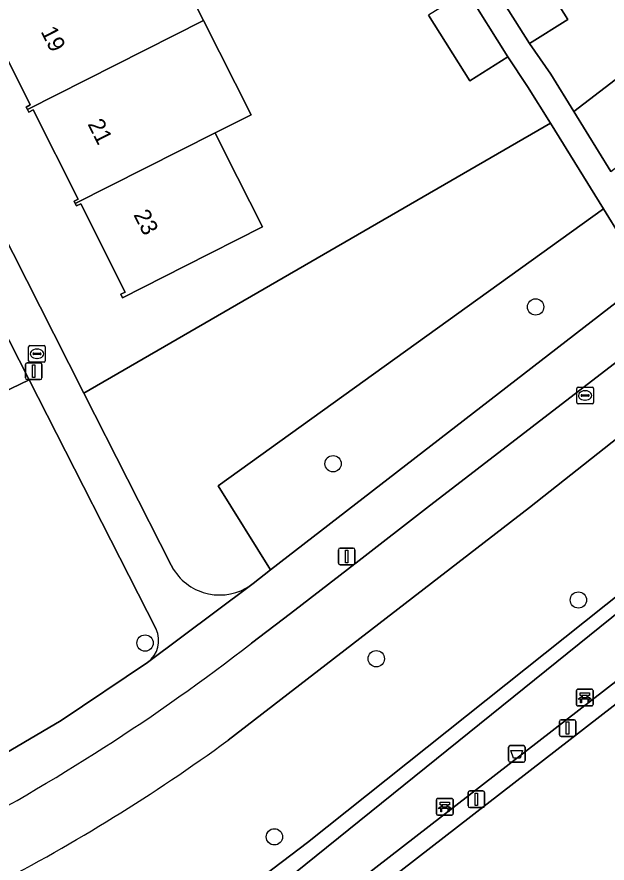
# Model space of a CAD drawing. Extents: x 159352 to 160617, y 385888 to 387323.
# Drawn here: x 159852.7 to 159888.1, y 386579.2 to 386630 of the extents above; entities that cross this region are included whole.
import ezdxf

# ---------------------------------------------------------------- set-up
doc = ezdxf.new("R2010")
doc.units = 0
for name, color, linetype in [('IMGEO_Afvalbak', 7, 'Continuous'), ('IMGEO_Bank', 7, 'Continuous'), ('IMGEO_Boom', 7, 'Continuous'), ('IMGEO_Brandkraan', 7, 'Continuous'), ('IMGEO_Erf', 7, 'Continuous'), ('IMGEO_Groenvoorziening', 7, 'Continuous'), ('IMGEO_Haag', 7, 'Continuous'), ('IMGEO_Lichtmast', 7, 'Continuous'), ('IMGEO_Pand', 7, 'Continuous'), ('IMGEO_Pand_nummerreeks', 7, 'Continuous'), ('IMGEO_Rioolput', 7, 'Continuous'), ('IMGEO_Voetpad_halfverhard', 7, 'Continuous'), ('IMGEO_Voetpad_open', 7, 'Continuous')]:
    doc.layers.add(name, color=color, linetype=linetype)

msp = doc.modelspace()

# ---------------------------------------------------------------- linework, layer by layer
at = {"layer": 'IMGEO_Afvalbak'}
for p, q in [((159882.301, 386586.259), (159883.091, 386586.259)), ((159883.091, 386586.259), (159882.301, 386586.259)), ((159882.201, 386585.359), (159882.201, 386586.159)), ((159882.201, 386586.159), (159882.201, 386585.359)), ((159883.191, 386586.159), (159883.191, 386585.359)), ((159883.191, 386585.359), (159883.191, 386586.159)), ((159883.091, 386585.259), (159882.301, 386585.259)), ((159882.301, 386585.259), (159883.091, 386585.259))]:
    msp.add_line(p, q, dxfattribs=at)
msp.add_lwpolyline([(159882.344, 386585.973), (159883.048, 386585.973), (159882.899, 386585.503), (159882.493, 386585.503), (159882.344, 386585.973)], dxfattribs=at)
for centre, start, end in [((159882.301, 386586.159), 90, 180), ((159882.301, 386586.159), 90, 180), ((159883.091, 386586.159), 0, 90), ((159883.091, 386586.159), 360, 90), ((159882.301, 386585.359), 180, 270), ((159882.301, 386585.359), 180, 270), ((159883.091, 386585.359), 270, 0), ((159883.091, 386585.359), 270, 0)]:
    msp.add_arc(centre, 0.1, start, end, dxfattribs=at)
at = {"layer": 'IMGEO_Bank'}
for p, q in [((159886.276, 386588.719), (159886.276, 386589.56)), ((159886.276, 386589.56), (159886.276, 386588.719)), ((159886.351, 386589.644), (159887.192, 386589.644)), ((159887.192, 386589.644), (159886.351, 386589.644)), ((159886.585, 386589.15), (159886.585, 386589.256)), ((159886.629, 386589.256), (159886.629, 386589.15)), ((159886.917, 386589.262), (159886.635, 386589.262)), ((159886.923, 386589.15), (159886.923, 386589.256)), ((159886.967, 386589.256), (159886.967, 386589.15)), ((159887.276, 386589.569), (159887.276, 386588.728)), ((159887.276, 386588.728), (159887.276, 386589.569)), ((159886.973, 386589.042), (159886.58, 386589.042)), ((159886.635, 386589.144), (159886.917, 386589.144)), ((159887.201, 386588.644), (159886.36, 386588.644)), ((159886.36, 386588.644), (159887.201, 386588.644)), ((159877.87, 386582.172), (159877.87, 386583.013)), ((159877.87, 386583.013), (159877.87, 386582.172)), ((159877.945, 386583.097), (159878.786, 386583.097)), ((159878.786, 386583.097), (159877.945, 386583.097)), ((159878.179, 386582.603), (159878.179, 386582.709)), ((159878.223, 386582.709), (159878.223, 386582.603)), ((159878.511, 386582.715), (159878.229, 386582.715)), ((159878.517, 386582.603), (159878.517, 386582.709)), ((159878.561, 386582.709), (159878.561, 386582.603)), ((159878.87, 386583.022), (159878.87, 386582.181)), ((159878.87, 386582.181), (159878.87, 386583.022)), ((159878.567, 386582.495), (159878.174, 386582.495)), ((159878.229, 386582.597), (159878.511, 386582.597)), ((159878.795, 386582.097), (159877.954, 386582.097)), ((159877.954, 386582.097), (159878.795, 386582.097))]:
    msp.add_line(p, q, dxfattribs=at)
for points in [[(159886.579, 386589.262), (159886.493, 386589.262), (159886.493, 386589.423), (159887.056, 386589.423), (159887.056, 386589.262), (159886.973, 386589.262)], [(159886.523, 386589.042), (159886.381, 386589.042), (159886.493, 386589.144), (159886.579, 386589.144)], [(159886.573, 386589.035), (159886.573, 386588.828), (159886.53, 386588.828), (159886.53, 386589.035)], [(159886.973, 386589.144), (159887.056, 386589.144), (159887.168, 386589.042), (159887.029, 386589.042)], [(159887.023, 386589.035), (159887.023, 386588.828), (159886.979, 386588.828), (159886.979, 386589.035)], [(159878.173, 386582.715), (159878.087, 386582.715), (159878.087, 386582.876), (159878.65, 386582.876), (159878.65, 386582.715), (159878.567, 386582.715)], [(159878.117, 386582.495), (159877.975, 386582.495), (159878.087, 386582.597), (159878.173, 386582.597)], [(159878.167, 386582.488), (159878.167, 386582.281), (159878.124, 386582.281), (159878.124, 386582.488)], [(159878.567, 386582.597), (159878.65, 386582.597), (159878.762, 386582.495), (159878.623, 386582.495)], [(159878.617, 386582.488), (159878.617, 386582.281), (159878.573, 386582.281), (159878.573, 386582.488)]]:
    msp.add_lwpolyline(points, dxfattribs=at)
for centre, radius, start, end in [((159886.354, 386589.566), 0.0779, 92.4484, 184.2845), ((159886.354, 386589.566), 0.0779, 92.4484, 184.2845), ((159886.578, 386589.255), 0.00671, 2.8957, 87.1043), ((159886.635, 386589.255), 0.00671, 92.8957, 177.1043), ((159886.917, 386589.255), 0.00671, 2.8957, 87.1043), ((159886.974, 386589.255), 0.00671, 92.8957, 177.1043), ((159887.198, 386589.566), 0.0779, 2.4484, 94.2845), ((159887.198, 386589.566), 0.0779, 2.4484, 94.2845), ((159886.354, 386588.722), 0.0779, 182.4484, 274.2845), ((159886.354, 386588.722), 0.0779, 182.4484, 274.2845), ((159886.523, 386589.035), 0.00671, 2.8957, 87.1043), ((159886.58, 386589.035), 0.00671, 92.8957, 177.1043), ((159886.578, 386589.151), 0.00671, 272.8957, 357.1043), ((159886.635, 386589.151), 0.00671, 182.8957, 267.1043), ((159886.917, 386589.151), 0.00671, 272.8957, 357.1043), ((159886.974, 386589.151), 0.00671, 182.8957, 267.1043), ((159886.972, 386589.035), 0.00671, 2.8957, 87.1043), ((159887.029, 386589.035), 0.00671, 92.8957, 177.1043), ((159887.198, 386588.722), 0.0779, 272.4484, 4.2845), ((159887.198, 386588.722), 0.0779, 272.4484, 4.2845), ((159877.948, 386583.019), 0.0779, 92.4484, 184.2845), ((159877.948, 386583.019), 0.0779, 92.4484, 184.2845), ((159878.172, 386582.708), 0.00671, 2.8957, 87.1043), ((159878.229, 386582.708), 0.00671, 92.8957, 177.1043), ((159878.511, 386582.708), 0.00671, 2.8957, 87.1043), ((159878.568, 386582.708), 0.00671, 92.8957, 177.1043), ((159878.792, 386583.019), 0.0779, 2.4484, 94.2845), ((159878.792, 386583.019), 0.0779, 2.4484, 94.2845), ((159877.948, 386582.175), 0.0779, 182.4484, 274.2845), ((159877.948, 386582.175), 0.0779, 182.4484, 274.2845), ((159878.117, 386582.488), 0.00671, 2.8957, 87.1043), ((159878.174, 386582.488), 0.00671, 92.8957, 177.1043), ((159878.172, 386582.604), 0.00671, 272.8957, 357.1043), ((159878.229, 386582.604), 0.00671, 182.8957, 267.1043), ((159878.511, 386582.604), 0.00671, 272.8957, 357.1043), ((159878.568, 386582.604), 0.00671, 182.8957, 267.1043), ((159878.566, 386582.488), 0.00671, 2.8957, 87.1043), ((159878.623, 386582.488), 0.00671, 92.8957, 177.1043), ((159878.792, 386582.175), 0.0779, 272.4484, 4.2845), ((159878.792, 386582.175), 0.0779, 272.4484, 4.2845)]:
    msp.add_arc(centre, radius, start, end, dxfattribs=at)
at = {"layer": 'IMGEO_Boom'}
for centre in [(159883.827, 386612.588), (159871.661, 386603.18), (159886.395, 386595.001), (159860.365, 386592.419), (159874.257, 386591.478), (159868.137, 386580.787)]:
    msp.add_circle(centre, 0.489, dxfattribs=at)
at = {"layer": 'IMGEO_Brandkraan'}
for p, q in [((159853.375, 386609.35), (159853.375, 386610.202)), ((159853.45, 386610.276), (159854.302, 386610.276)), ((159853.863, 386610.056), (159853.888, 386610.056)), ((159854.376, 386610.202), (159854.376, 386609.35)), ((159853.634, 386609.77), (159853.634, 386609.782)), ((159854.072, 386609.733), (159853.674, 386609.733)), ((159853.677, 386609.819), (159854.075, 386609.819)), ((159854.118, 386609.782), (159854.118, 386609.77)), ((159854.302, 386609.276), (159853.45, 386609.276)), ((159853.886, 386609.496), (159853.861, 386609.496))]:
    msp.add_line(p, q, dxfattribs=at)
for points in [[(159853.375, 386609.35), (159853.375, 386610.202)], [(159853.45, 386610.276), (159854.302, 386610.276)], [(159854.376, 386610.202), (159854.376, 386609.35)], [(159854.302, 386609.276), (159853.45, 386609.276)]]:
    msp.add_lwpolyline(points, dxfattribs=at)
for centre, radius, start, end in [((159853.452, 386610.2), 0.0765, 91.552, 178.448), ((159853.452, 386610.2), 0.0765, 91.552, 178.448), ((159854.3, 386610.2), 0.0765, 1.552, 88.448), ((159854.3, 386610.2), 0.0765, 1.552, 88.448), ((159853.674, 386609.779), 0.0403, 85.8775, 175.7526), ((159853.671, 386609.769), 0.0366, 178.938, 274.7102), ((159854.075, 386609.776), 0.043, 264.8664, 352.4533), ((159854.079, 386609.781), 0.0386, 1.7309, 96.639), ((159853.452, 386609.352), 0.0765, 181.552, 268.448), ((159853.452, 386609.352), 0.0765, 181.552, 268.448), ((159854.3, 386609.352), 0.0765, 271.552, 358.448), ((159854.3, 386609.352), 0.0765, 271.552, 358.448)]:
    msp.add_arc(centre, radius, start, end, dxfattribs=at)
for centre, major_axis, ratio, start_param, end_param in [((159853.862, 386609.776), (-0.387, 0.002), 0.722429, 4.712389, 7.853982), ((159853.887, 386609.776), (-0.39, 0.002), 0.717154, 1.570796, 4.712389)]:
    msp.add_ellipse(centre, major_axis=major_axis, ratio=ratio, start_param=start_param, end_param=end_param, dxfattribs=at)
at = {"layer": 'IMGEO_Erf'}
for points in [[(159837.761, 386644.75), (159854.891, 386610.971), (159856.698, 386607.408), (159884.716, 386623.61), (159883.338, 386625.815), (159882.164, 386627.593), (159879.868, 386626.152), (159877.39, 386630.102)], [(159883.277, 386633.788), (159885.754, 386629.839), (159883.459, 386628.399), (159884.746, 386626.56), (159886.127, 386624.321), (159912.319, 386644.386)], [(159861.069, 386635.334), (159863.876, 386629.779), (159866.732, 386624.127), (159864.569, 386623.034), (159865.165, 386621.853), (159867.419, 386617.389), (159862.76, 386615.036), (159859.019, 386613.146), (159858.916, 386613.35), (159859.181, 386613.484), (159856.506, 386618.778), (159856.25, 386618.649), (159856.176, 386618.795), (159856.101, 386618.942), (159856.346, 386619.066), (159853.642, 386624.419), (159853.38, 386624.287), (159853.303, 386624.438), (159853.227, 386624.588), (159853.473, 386624.713), (159850.813, 386629.98), (159850.588, 386629.867), (159850.519, 386630.004)], [(159887.525, 386548.869), (159885.213, 386553.204), (159883.085, 386565.997), (159873.436, 386578.327), (159892.035, 386592.722), (159901.662, 386580.391), (159884.455, 386567.051), (159886.557, 386554.32), (159900.837, 386565.265), (159903.749, 386561.385), (159912.832, 386568.343), (159908.045, 386576.538), (159892.32, 386597.107), (159870.65, 386579.64), (159860.843, 386571.736), (159835.685, 386551.458)]]:
    msp.add_lwpolyline(points, dxfattribs=at)
at = {"layer": 'IMGEO_Groenvoorziening'}
for points in [[(159907.285, 386635.368), (159914.84, 386641.104), (159912.319, 386644.386), (159886.127, 386624.321), (159888.339, 386620.715)], [(159853.413, 386608.215), (159840.779, 386633.027), (159834.511, 386629.724), (159846.819, 386605.055)], [(159906.593, 386580.097), (159892.764, 386598.468), (159870.125, 386580.456), (159848.013, 386563.682), (159832.901, 386551.867), (159853.08, 386512.967), (159868.235, 386520.386), (159868.151, 386520.851), (159867.933, 386521.114), (159853.233, 386513.876), (159849.751, 386521.402), (159848.127, 386524.605), (159846.503, 386527.808), (159846.696, 386527.931), (159835.685, 386551.458), (159860.843, 386571.736), (159870.65, 386579.64), (159892.32, 386597.107), (159908.045, 386576.538), (159912.832, 386568.343), (159913.328, 386568.723), (159911.532, 386572.899)]]:
    msp.add_lwpolyline(points, close=True, dxfattribs=at)
for points in [[(159887.9, 386618.48), (159884.716, 386623.61), (159856.698, 386607.408), (159861.931, 386597.089), (159862.076, 386596.834)], [(159890.032, 386615.044), (159887.9, 386618.48), (159864.765, 386601.856), (159867.91, 386596.802), (159889.72, 386613.668)], [(159866.704, 386595.876), (159866.854, 386595.985), (159867.91, 386596.802), (159864.765, 386601.856), (159887.9, 386618.48)], [(159951.895, 386536.745), (159940.008, 386552.331), (159922.277, 386575.578), (159898.089, 386607.292), (159897.345, 386607.476), (159895.505, 386609.853), (159895.402, 386609.984), (159883.468, 386600.561), (159865.36, 386586.583)], [(159853.413, 386608.215), (159846.819, 386605.055), (159851.114, 386596.446), (159842.8, 386591.991), (159847.115, 386582.957), (159855.337, 386587.769), (159860.514, 386591.259)], [(159861.029, 386593.259), (159853.413, 386608.215)], [(159848.013, 386563.682), (159870.125, 386580.456), (159892.764, 386598.468), (159906.593, 386580.097), (159911.532, 386572.899), (159913.328, 386568.723), (159917.807, 386562.877), (159918.33, 386563.284), (159920.36, 386564.743), (159933.568, 386547.368)]]:
    msp.add_lwpolyline(points, dxfattribs=at)
for centre, radius, start, end in [((159864.85, 386598.579), 3.277, 212.1669, 304.4429), ((159859.59, 386592.563), 1.598, 305.3141, 25.8059), ((159800.722, 386675.412), 109.857, 297.39318, 306.04204)]:
    msp.add_arc(centre, radius, start, end, dxfattribs=at)
at = {"layer": 'IMGEO_Haag'}
msp.add_lwpolyline([(159835.685, 386551.458), (159860.843, 386571.736), (159870.65, 386579.64), (159892.32, 386597.107), (159908.045, 386576.538), (159912.832, 386568.343), (159913.328, 386568.723), (159911.532, 386572.899), (159906.593, 386580.097), (159892.764, 386598.468), (159870.125, 386580.456), (159848.013, 386563.682), (159832.901, 386551.867), (159853.08, 386512.967), (159868.235, 386520.386), (159868.151, 386520.851), (159867.933, 386521.114), (159853.233, 386513.876), (159849.751, 386521.402), (159848.127, 386524.605), (159846.503, 386527.808), (159846.696, 386527.931)], close=True, dxfattribs=at)
at = {"layer": 'IMGEO_Lichtmast'}
for p, q in [((159853.181, 386608.334), (159853.181, 386609.134)), ((159853.181, 386609.134), (159853.181, 386608.334)), ((159853.281, 386609.234), (159854.071, 386609.234)), ((159854.071, 386609.234), (159853.281, 386609.234)), ((159854.171, 386609.134), (159854.171, 386608.334)), ((159854.171, 386608.334), (159854.171, 386609.134)), ((159854.071, 386608.234), (159853.281, 386608.234)), ((159853.281, 386608.234), (159854.071, 386608.234)), ((159871.977, 386597.216), (159871.977, 386598.016)), ((159871.977, 386598.016), (159871.977, 386597.216)), ((159872.077, 386598.116), (159872.867, 386598.116)), ((159872.867, 386598.116), (159872.077, 386598.116)), ((159872.967, 386598.016), (159872.967, 386597.216)), ((159872.967, 386597.216), (159872.967, 386598.016)), ((159872.867, 386597.116), (159872.077, 386597.116)), ((159872.077, 386597.116), (159872.867, 386597.116)), ((159885.251, 386586.914), (159885.251, 386587.714)), ((159885.251, 386587.714), (159885.251, 386586.914)), ((159885.351, 386587.814), (159886.141, 386587.814)), ((159886.141, 386587.814), (159885.351, 386587.814)), ((159886.241, 386587.714), (159886.241, 386586.914)), ((159886.241, 386586.914), (159886.241, 386587.714)), ((159886.141, 386586.814), (159885.351, 386586.814)), ((159885.351, 386586.814), (159886.141, 386586.814)), ((159879.771, 386582.643), (159879.771, 386583.443)), ((159879.771, 386583.443), (159879.771, 386582.643)), ((159879.871, 386583.543), (159880.661, 386583.543)), ((159880.661, 386583.543), (159879.871, 386583.543)), ((159880.761, 386583.443), (159880.761, 386582.643)), ((159880.761, 386582.643), (159880.761, 386583.443)), ((159880.661, 386582.543), (159879.871, 386582.543)), ((159879.871, 386582.543), (159880.661, 386582.543))]:
    msp.add_line(p, q, dxfattribs=at)
for points in [[(159853.601, 386609.109), (159853.751, 386609.109), (159853.751, 386608.359), (159853.601, 386608.359), (159853.601, 386609.109)], [(159872.397, 386597.991), (159872.547, 386597.991), (159872.547, 386597.241), (159872.397, 386597.241), (159872.397, 386597.991)], [(159885.671, 386587.689), (159885.821, 386587.689), (159885.821, 386586.939), (159885.671, 386586.939), (159885.671, 386587.689)], [(159880.191, 386583.418), (159880.341, 386583.418), (159880.341, 386582.668), (159880.191, 386582.668), (159880.191, 386583.418)]]:
    msp.add_lwpolyline(points, dxfattribs=at)
for centre, start, end in [((159853.281, 386609.134), 90, 180), ((159853.281, 386609.134), 90, 180), ((159854.071, 386609.134), 0, 90), ((159854.071, 386609.134), 360, 90), ((159853.281, 386608.334), 180, 270), ((159853.281, 386608.334), 180, 270), ((159854.071, 386608.334), 270, 0), ((159854.071, 386608.334), 270, 0), ((159872.077, 386598.016), 90, 180), ((159872.077, 386598.016), 90, 180), ((159872.867, 386598.016), 0, 90), ((159872.867, 386598.016), 360, 90), ((159872.077, 386597.216), 180, 270), ((159872.077, 386597.216), 180, 270), ((159872.867, 386597.216), 270, 0), ((159872.867, 386597.216), 270, 0), ((159885.351, 386587.714), 90, 180), ((159885.351, 386587.714), 90, 180), ((159886.141, 386587.714), 0, 90), ((159886.141, 386587.714), 360, 90), ((159885.351, 386586.914), 180, 270), ((159885.351, 386586.914), 180, 270), ((159886.141, 386586.914), 270, 0), ((159886.141, 386586.914), 270, 0), ((159879.871, 386583.443), 90, 180), ((159879.871, 386583.443), 90, 180), ((159880.661, 386583.443), 0, 90), ((159880.661, 386583.443), 360, 90), ((159879.871, 386582.643), 180, 270), ((159879.871, 386582.643), 180, 270), ((159880.661, 386582.643), 270, 0), ((159880.661, 386582.643), 270, 0)]:
    msp.add_arc(centre, 0.1, start, end, dxfattribs=at)
at = {"layer": 'IMGEO_Pand'}
for points in [[(159850.519, 386630.004), (159850.588, 386629.867), (159850.813, 386629.98), (159853.473, 386624.713), (159853.227, 386624.588), (159853.303, 386624.438), (159863.876, 386629.779), (159861.069, 386635.334), (159859.928, 386634.758)], [(159880.98, 386632.35), (159883.459, 386628.399), (159885.754, 386629.839), (159883.277, 386633.788)], [(159877.39, 386630.102), (159879.868, 386626.152), (159882.164, 386627.593), (159879.687, 386631.541)], [(159853.303, 386624.438), (159853.38, 386624.287), (159853.642, 386624.419), (159856.346, 386619.066), (159856.101, 386618.942), (159856.176, 386618.795), (159864.569, 386623.034), (159866.732, 386624.127), (159863.876, 386629.779)], [(159865.165, 386621.853), (159864.569, 386623.034), (159856.176, 386618.795), (159856.25, 386618.649), (159856.506, 386618.778), (159859.181, 386613.484), (159858.916, 386613.35), (159859.019, 386613.146), (159862.76, 386615.036), (159867.419, 386617.389)]]:
    msp.add_lwpolyline(points, close=True, dxfattribs=at)
at = {"layer": 'IMGEO_Rioolput'}
for p, q in [((159886.299, 386606.85), (159886.299, 386607.702)), ((159886.374, 386607.776), (159887.226, 386607.776)), ((159886.787, 386607.556), (159886.812, 386607.556)), ((159887.3, 386607.702), (159887.3, 386606.85)), ((159886.558, 386607.27), (159886.558, 386607.282)), ((159886.996, 386607.233), (159886.598, 386607.233)), ((159886.601, 386607.319), (159886.999, 386607.319)), ((159886.81, 386606.996), (159886.785, 386606.996)), ((159887.042, 386607.282), (159887.042, 386607.27)), ((159887.226, 386606.776), (159886.374, 386606.776))]:
    msp.add_line(p, q, dxfattribs=at)
for points in [[(159886.299, 386606.85), (159886.299, 386607.702)], [(159886.374, 386607.776), (159887.226, 386607.776)], [(159887.3, 386607.702), (159887.3, 386606.85)], [(159887.226, 386606.776), (159886.374, 386606.776)]]:
    msp.add_lwpolyline(points, dxfattribs=at)
for centre, radius, start, end in [((159886.376, 386607.7), 0.0765, 91.552, 178.448), ((159886.376, 386607.7), 0.0765, 91.552, 178.448), ((159887.224, 386607.7), 0.0765, 1.552, 88.448), ((159887.224, 386607.7), 0.0765, 1.552, 88.448), ((159886.598, 386607.279), 0.0403, 85.8775, 175.7526), ((159886.595, 386607.269), 0.0366, 178.938, 274.7102), ((159886.999, 386607.276), 0.043, 264.8664, 352.4533), ((159887.003, 386607.281), 0.0386, 1.7309, 96.639), ((159886.376, 386606.852), 0.0765, 181.552, 268.448), ((159886.376, 386606.852), 0.0765, 181.552, 268.448), ((159887.224, 386606.852), 0.0765, 271.552, 358.448), ((159887.224, 386606.852), 0.0765, 271.552, 358.448)]:
    msp.add_arc(centre, radius, start, end, dxfattribs=at)
for centre, major_axis, ratio, start_param, end_param in [((159886.786, 386607.276), (-0.387, 0.002), 0.722429, 4.712389, 7.853982), ((159886.811, 386607.276), (-0.39, 0.002), 0.717154, 1.570796, 4.712389)]:
    msp.add_ellipse(centre, major_axis=major_axis, ratio=ratio, start_param=start_param, end_param=end_param, dxfattribs=at)
at = {"layer": 'IMGEO_Voetpad_halfverhard'}
msp.add_lwpolyline([(159900.194, 386580.602), (159891.872, 386591.255), (159874.947, 386578.146), (159883.292, 386567.488)], close=True, dxfattribs=at)
at = {"layer": 'IMGEO_Voetpad_open'}
for points in [[(159856.698, 386607.408), (159854.891, 386610.971), (159837.761, 386644.75), (159837.096, 386646.062), (159834.833, 386644.859), (159839.688, 386635.26), (159840.779, 386633.027), (159853.413, 386608.215), (159861.029, 386593.259)], [(159888.339, 386620.715), (159886.127, 386624.321), (159884.746, 386626.56), (159883.459, 386628.399), (159880.98, 386632.35), (159878.506, 386636.294), (159876.701, 386639.169), (159876.024, 386638.744), (159875.41, 386638.359), (159877.206, 386635.496), (159879.687, 386631.541), (159882.164, 386627.593), (159883.338, 386625.815), (159884.716, 386623.61), (159887.9, 386618.48), (159890.032, 386615.044)], [(159869.096, 386594.185), (159873.236, 386597.377), (159877.264, 386600.51), (159886.664, 386607.739), (159893.849, 386613.258), (159905.715, 386622.497), (159920.444, 386634.001), (159916.862, 386638.473), (159916.861, 386638.473)], [(159916.309, 386634.231), (159911.115, 386630.215), (159892.693, 386615.968), (159889.72, 386613.668), (159867.91, 386596.802), (159866.854, 386595.985), (159866.704, 386595.876), (159860.518, 386591.256), (159860.514, 386591.259), (159855.337, 386587.769), (159847.115, 386582.957), (159844.748, 386581.785), (159811.594, 386565.163), (159809.376, 386564.045), (159805.918, 386562.302), (159797.7, 386562.907), (159799.359, 386559.682), (159804.646, 386559.089)], [(159920.909, 386634.364), (159920.444, 386634.001), (159905.715, 386622.497), (159893.849, 386613.258), (159886.664, 386607.739), (159877.264, 386600.51), (159873.236, 386597.377), (159869.096, 386594.185), (159866.761, 386592.415)], [(159865.36, 386586.583), (159883.468, 386600.561), (159895.402, 386609.984), (159896.886, 386611.156), (159903.806, 386616.561)], [(159862.076, 386596.834), (159861.931, 386597.089), (159856.698, 386607.408)], [(159860.514, 386591.259), (159860.518, 386591.256), (159866.704, 386595.876)], [(159866.761, 386592.415), (159869.096, 386594.185)]]:
    msp.add_lwpolyline(points, dxfattribs=at)
for points in [[(159901.662, 386580.391), (159892.035, 386592.722), (159873.436, 386578.327), (159883.085, 386565.997), (159885.213, 386553.204), (159887.525, 386548.869), (159887.755, 386549.136), (159892.959, 386539.25), (159895.139, 386536.363), (159894.642, 386535.988), (159896.116, 386534.035), (159897.179, 386534.822), (159897.087, 386534.942), (159898.46, 386535.994), (159895.04, 386540.46), (159894.222, 386539.834), (159891.905, 386544.265), (159888.901, 386550.01), (159903.749, 386561.385), (159900.837, 386565.265), (159886.557, 386554.32), (159884.455, 386567.051)], [(159883.292, 386567.488), (159874.947, 386578.146), (159891.872, 386591.255), (159900.194, 386580.602)]]:
    msp.add_lwpolyline(points, close=True, dxfattribs=at)
for centre, radius, start, end in [((159864.85, 386598.579), 3.277, 212.1669, 304.4429), ((159859.59, 386592.563), 1.598, 305.3141, 25.8059), ((159792.319, 386688.26), 121.358, 297.58191, 307.83616), ((159792.319, 386688.26), 121.358, 297.58191, 307.83616), ((159800.722, 386675.412), 109.857, 297.39318, 306.04204)]:
    msp.add_arc(centre, radius, start, end, dxfattribs=at)

# ---------------------------------------------------------------- texts
at = {"layer": 'IMGEO_Pand_nummerreeks'}
for s, rotation, p in [('19', 296.8773, (159854.077, 386629.128)), ('21', 296.8773, (159856.895, 386623.569)), ('23', 296.8772, (159859.651, 386618.13))]:
    msp.add_text(s, height=1, rotation=rotation, dxfattribs=at).set_placement(p)

doc.saveas('drawing.dxf')
